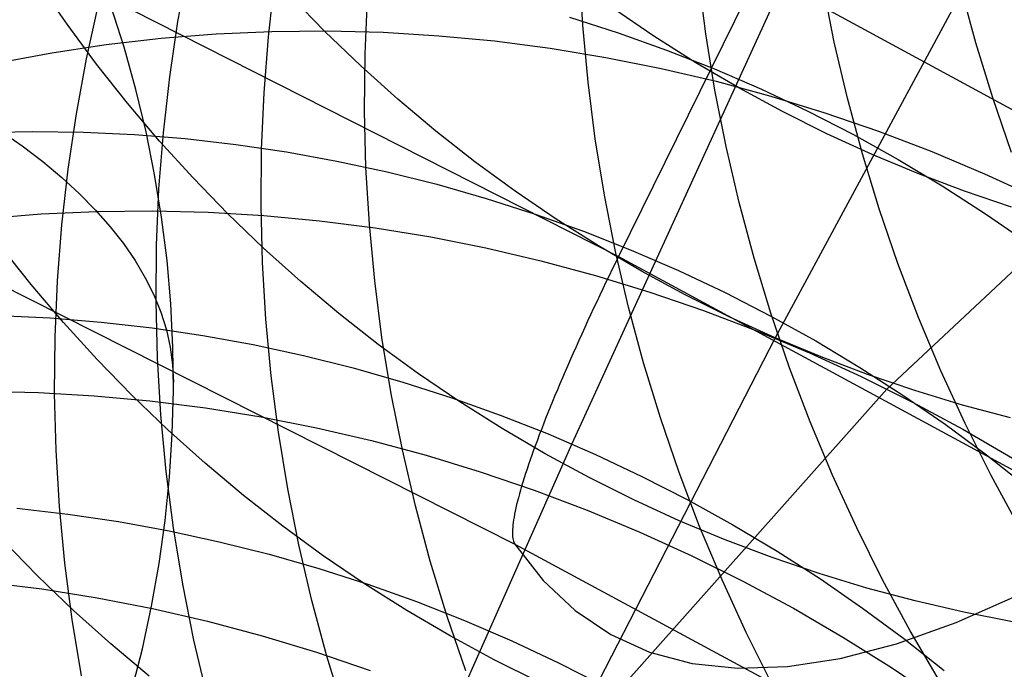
# Model space of a CAD drawing. Header units: millimetres. Extents: x 119 to 175.9, y -203.1 to -153.8.
# Tile 343 of 377: x 161.3 to 162, y -158.9 to -158.4. Entities that reach past the tile are written whole.
import ezdxf

# ---------------------------------------------------------------- set-up
doc = ezdxf.new("R2010")
doc.units = ezdxf.units.MM
doc.header["$MEASUREMENT"] = 0
doc.layers.add('Layer 01', color=5, linetype='Continuous', true_color=0x0000ff)
doc.layers.add('Livello 03', color=5, linetype='Continuous', true_color=0x0000ff)

msp = doc.modelspace()

# ---------------------------------------------------------------- linework, layer by layer
at = {"layer": 'Layer 01'}
for p, q in [((161.90688, -158.68652, 48.95931), (163.19007, -157.48448, 53.66773)), ((162.25857, -157.84673, 11.03245), (161.8253, -158.64917, 14.91901)), ((161.85871, -158.3299, 21.52142), (161.67708, -158.72651, 22.75441)), ((161.38986, -158.41877, 53.6986), (161.39728, -158.37872, 53.687)), ((161.68501, -158.4215, 54.97084), (161.68257, -158.38011, 54.9618)), ((161.45588, -158.42988, 54.01264), (161.46052, -158.38921, 54.00172)), ((161.77471, -158.4277, 55.31703), (161.76943, -158.3864, 55.30875)), ((161.30903, -158.42077, 15.53508), (161.28856, -158.39097, 15.53939)), ((161.86849, -158.43386, 55.66217), (161.86038, -158.39285, 55.65466)), ((161.97166, -158.43424, 56.02942), (161.96075, -158.39372, 56.0227)), ((161.49702, -158.42599, 14.9299), (161.47178, -158.40002, 14.93267)), ((161.52635, -158.44255, 54.32516), (161.52816, -158.40144, 54.31497)), ((161.32322, -158.44593, 53.40885), (161.33201, -158.4063, 53.39688)), ((161.35056, -158.43759, 15.55754), (161.34082, -158.40728, 15.57001)), ((161.73693, -158.42942, 14.31459), (161.70699, -158.40905, 14.31553)), ((161.6754, -158.41554, 21.93718), (161.71099, -158.42696, 21.93877)), ((161.33052, -158.44989, 15.53106), (161.30903, -158.42077, 15.53508)), ((161.38384, -158.45913, 53.7099), (161.38986, -158.41877, 53.6986)), ((161.68888, -158.46285, 54.97953), (161.68501, -158.4215, 54.97084)), ((161.33756, -158.43558, 49.5908), (161.37757, -158.43098, 49.57886)), ((161.37757, -158.43098, 49.57886), (161.41781, -158.42778, 49.56722)), ((161.41781, -158.42778, 49.56722), (161.45823, -158.426, 49.55592)), ((161.45267, -158.47078, 54.02323), (161.45588, -158.42988, 54.01264)), ((161.45823, -158.426, 49.55592), (161.49879, -158.42562, 49.54495)), ((161.52313, -158.45111, 14.92741), (161.49702, -158.42599, 14.9299)), ((161.49879, -158.42562, 49.54495), (161.53942, -158.42666, 49.53435)), ((161.53942, -158.42666, 49.53435), (161.5801, -158.42911, 49.52411)), ((161.5801, -158.42911, 49.52411), (161.62075, -158.43297, 49.51425)), ((161.71099, -158.42696, 21.93877), (161.74621, -158.43954, 21.93993)), ((161.76754, -158.44877, 14.31394), (161.73693, -158.42942, 14.31459)), ((161.78142, -158.46887, 55.32493), (161.77471, -158.4277, 55.31703)), ((161.29782, -158.44157, 49.60305), (161.33756, -158.43558, 49.5908)), ((161.35916, -158.46819, 15.54495), (161.35056, -158.43759, 15.55754)), ((161.62075, -158.43297, 49.51425), (161.66134, -158.43823, 49.50479)), ((161.66134, -158.43823, 49.50479), (161.70182, -158.44489, 49.49572)), ((161.74621, -158.43954, 21.93993), (161.781, -158.45327, 21.94067)), ((161.87801, -158.47465, 55.66928), (161.86849, -158.43386, 55.66217)), ((161.98396, -158.47443, 56.03575), (161.97166, -158.43424, 56.02942)), ((161.25841, -158.44897, 49.61559), (161.29782, -158.44157, 49.60305)), ((161.31582, -158.48593, 53.42053), (161.32322, -158.44593, 53.40885)), ((161.52596, -158.48378, 54.33502), (161.52635, -158.44255, 54.32516)), ((161.70182, -158.44489, 49.49572), (161.74214, -158.45293, 49.48708)), ((161.35301, -158.47829, 15.52731), (161.33052, -158.44989, 15.53106)), ((161.5501, -158.47534, 14.92522), (161.52313, -158.45111, 14.92741)), ((161.74214, -158.45293, 49.48708), (161.78224, -158.46235, 49.47886)), ((161.7988, -158.46708, 14.31359), (161.76754, -158.44877, 14.31394)), ((161.781, -158.45327, 21.94067), (161.81533, -158.46813, 21.94096)), ((161.37923, -158.49976, 53.72089), (161.38384, -158.45913, 53.7099)), ((161.3666, -158.49905, 15.53225), (161.35916, -158.46819, 15.54495)), ((161.69417, -158.50413, 54.98784), (161.68888, -158.46285, 54.97953)), ((161.78224, -158.46235, 49.47886), (161.82209, -158.47315, 49.47107)), ((161.83065, -158.48433, 14.31354), (161.7988, -158.46708, 14.31359)), ((161.81533, -158.46813, 21.94096), (161.84916, -158.48411, 21.94083)), ((161.45087, -158.51184, 54.0335), (161.45267, -158.47078, 54.02323)), ((161.57788, -158.49866, 14.92333), (161.5501, -158.47534, 14.92522)), ((161.78953, -158.50986, 55.33245), (161.78142, -158.46887, 55.32493)), ((161.82209, -158.47315, 49.47107), (161.86163, -158.48529, 49.46373)), ((161.88892, -158.51514, 55.676), (161.87801, -158.47465, 55.66928)), ((161.99762, -158.51423, 56.04167), (161.98396, -158.47443, 56.03575)), ((161.37647, -158.50592, 15.52385), (161.35301, -158.47829, 15.52731)), ((161.30983, -158.52625, 53.43191), (161.31582, -158.48593, 53.42053)), ((161.527, -158.52507, 54.34452), (161.52596, -158.48378, 54.33502)), ((161.86307, -158.50049, 14.31378), (161.83065, -158.48433, 14.31354)), ((161.84916, -158.48411, 21.94083), (161.88244, -158.50118, 21.94026)), ((161.86163, -158.48529, 49.46373), (161.90082, -158.49878, 49.45684)), ((161.2469, -158.49958, 22.30822), (161.28392, -158.49885, 22.31406)), ((161.26035, -158.49813, 15.01133), (161.27631, -158.50937, 15.03866)), ((161.28392, -158.49885, 22.31406), (161.321, -158.49937, 22.31949)), ((161.321, -158.49937, 22.31949), (161.35811, -158.50111, 22.32451)), ((161.35811, -158.50111, 22.32451), (161.39519, -158.5041, 22.32913)), ((161.37287, -158.53014, 15.51947), (161.3666, -158.49905, 15.53225)), ((161.37604, -158.54062, 53.73156), (161.37923, -158.49976, 53.72089)), ((161.39519, -158.5041, 22.32913), (161.4322, -158.50831, 22.33332)), ((161.60644, -158.52103, 14.92173), (161.57788, -158.49866, 14.92333)), ((161.70088, -158.54527, 54.99576), (161.69417, -158.50413, 54.98784)), ((161.89601, -158.51554, 14.31432), (161.86307, -158.50049, 14.31378)), ((161.88244, -158.50118, 21.94026), (161.91514, -158.51933, 21.93926)), ((161.90082, -158.49878, 49.45684), (161.93961, -158.51359, 49.45042)), ((161.27631, -158.50937, 15.03866), (161.29125, -158.52082, 15.06648)), ((161.40087, -158.53277, 15.52068), (161.37647, -158.50592, 15.52385)), ((161.4322, -158.50831, 22.33332), (161.4691, -158.51375, 22.33709)), ((161.79905, -158.55062, 55.33957), (161.78953, -158.50986, 55.33245)), ((161.4505, -158.55303, 54.04341), (161.45087, -158.51184, 54.0335)), ((161.4691, -158.51375, 22.33709), (161.50584, -158.5204, 22.34043)), ((161.90121, -158.55531, 55.68231), (161.88892, -158.51514, 55.676)), ((161.92943, -158.52947, 14.31515), (161.89601, -158.51554, 14.31432)), ((161.93961, -158.51359, 49.45042), (161.97794, -158.5297, 49.44446)), ((161.29125, -158.52082, 15.06648), (161.30516, -158.53245, 15.09476)), ((161.50584, -158.5204, 22.34043), (161.54237, -158.52827, 22.34334)), ((161.52947, -158.56639, 54.35366), (161.527, -158.52507, 54.34452)), ((161.63575, -158.54244, 14.92043), (161.60644, -158.52103, 14.92173)), ((161.91514, -158.51933, 21.93926), (161.94722, -158.53854, 21.93783)), ((161.30516, -158.53245, 15.09476), (161.31801, -158.54426, 15.12345)), ((161.30524, -158.56685, 53.44297), (161.30983, -158.52625, 53.43191)), ((161.37798, -158.5614, 15.5066), (161.37287, -158.53014, 15.51947)), ((161.42618, -158.55879, 15.51781), (161.40087, -158.53277, 15.52068)), ((161.54237, -158.52827, 22.34334), (161.57866, -158.53733, 22.34581)), ((161.9633, -158.54227, 14.31628), (161.92943, -158.52947, 14.31515)), ((161.97794, -158.5297, 49.44446), (162.01579, -158.54711, 49.43898)), ((161.57866, -158.53733, 22.34581), (161.61465, -158.54759, 22.34785)), ((161.94722, -158.53854, 21.93783), (161.97863, -158.55877, 21.93597)), ((161.31801, -158.54426, 15.12345), (161.3298, -158.55622, 15.15254)), ((161.37426, -158.58165, 53.74189), (161.37604, -158.54062, 53.73156)), ((161.66578, -158.56285, 14.91944), (161.63575, -158.54244, 14.92043)), ((161.70899, -158.58624, 55.00329), (161.70088, -158.54527, 54.99576)), ((161.99758, -158.55391, 14.31769), (161.9633, -158.54227, 14.31628)), ((161.45156, -158.5943, 54.05297), (161.4505, -158.55303, 54.04341)), ((161.61465, -158.54759, 22.34785), (161.65032, -158.55902, 22.34944)), ((161.80995, -158.5911, 55.34629), (161.79905, -158.55062, 55.33957)), ((161.25003, -158.56211, 49.09885), (161.29025, -158.55889, 49.08735)), ((161.29025, -158.55889, 49.08735), (161.33066, -158.55707, 49.07619)), ((161.3298, -158.55622, 15.15254), (161.3405, -158.56833, 15.18198)), ((161.33066, -158.55707, 49.07619), (161.3712, -158.55666, 49.06537)), ((161.3712, -158.55666, 49.06537), (161.41182, -158.55766, 49.05492)), ((161.3819, -158.59281, 15.49368), (161.37798, -158.5614, 15.5066)), ((161.41182, -158.55766, 49.05492), (161.45248, -158.56007, 49.04484)), ((161.45238, -158.58395, 15.51523), (161.42618, -158.55879, 15.51781)), ((161.45248, -158.56007, 49.04484), (161.49313, -158.56388, 49.03514)), ((161.65032, -158.55902, 22.34944), (161.6856, -158.57162, 22.35059)), ((161.91486, -158.5951, 55.68821), (161.90121, -158.55531, 55.68231)), ((161.97863, -158.55877, 21.93597), (162.00934, -158.58001, 21.93368)), ((161.30207, -158.60766, 53.45371), (161.30524, -158.56685, 53.44297)), ((161.3405, -158.56833, 15.18198), (161.35012, -158.58058, 15.21175)), ((161.49313, -158.56388, 49.03514), (161.53371, -158.56909, 49.02585)), ((161.53335, -158.60768, 54.36243), (161.52947, -158.56639, 54.35366)), ((161.69648, -158.58224, 14.91874), (161.66578, -158.56285, 14.91944)), ((161.53371, -158.56909, 49.02585), (161.57418, -158.57569, 49.01696)), ((161.57418, -158.57569, 49.01696), (161.6145, -158.58368, 49.00849)), ((161.6856, -158.57162, 22.35059), (161.72047, -158.58537, 22.35129)), ((161.28288, -158.6104, 16.09789), (161.26031, -158.58196, 16.10177)), ((161.35012, -158.58058, 15.21175), (161.35862, -158.59294, 15.24179)), ((161.37391, -158.6228, 53.75187), (161.37426, -158.58165, 53.74189)), ((161.72782, -158.60059, 14.91835), (161.69648, -158.58224, 14.91874)), ((161.47942, -158.60823, 15.51295), (161.45238, -158.58395, 15.51523)), ((161.6145, -158.58368, 49.00849), (161.6546, -158.59305, 49.00045)), ((161.71851, -158.62697, 55.01043), (161.70899, -158.58624, 55.00329)), ((161.72047, -158.58537, 22.35129), (161.75487, -158.60024, 22.35155)), ((161.35862, -158.59294, 15.24179), (161.36602, -158.60541, 15.27209)), ((161.38464, -158.62433, 15.48071), (161.3819, -158.59281, 15.49368)), ((161.45404, -158.63558, 54.06216), (161.45156, -158.5943, 54.05297)), ((161.6546, -158.59305, 49.00045), (161.69445, -158.60378, 48.99286)), ((161.82223, -158.63125, 55.35259), (161.80995, -158.5911, 55.34629)), ((161.92986, -158.63446, 55.69369), (161.91486, -158.5951, 55.68821)), ((161.69445, -158.60378, 48.99286), (161.73399, -158.61586, 48.98571)), ((161.75976, -158.61788, 14.91827), (161.72782, -158.60059, 14.91835)), ((161.75487, -158.60024, 22.35155), (161.78878, -158.61624, 22.35137)), ((161.30641, -158.63809, 16.09431), (161.28288, -158.6104, 16.09789)), ((161.30032, -158.64865, 53.4641), (161.30207, -158.60766, 53.45371)), ((161.36602, -158.60541, 15.27209), (161.37229, -158.61796, 15.30261)), ((161.50728, -158.63159, 15.51098), (161.47942, -158.60823, 15.51295)), ((161.53866, -158.6489, 54.37081), (161.53335, -158.60768, 54.36243)), ((161.37229, -158.61796, 15.30261), (161.37743, -158.63059, 15.33331)), ((161.73399, -158.61586, 48.98571), (161.77318, -158.62928, 48.97902)), ((161.79227, -158.63407, 14.91848), (161.75976, -158.61788, 14.91827)), ((161.78878, -158.61624, 22.35137), (161.82213, -158.63332, 22.35073)), ((161.37498, -158.66402, 53.76149), (161.37391, -158.6228, 53.75187)), ((161.3862, -158.65591, 15.46772), (161.38464, -158.62433, 15.48071)), ((161.2596, -158.63293, 22.72204), (161.29677, -158.63471, 22.72716)), ((161.37743, -158.63059, 15.33331), (161.38144, -158.64328, 15.36415)), ((161.53593, -158.65401, 15.50931), (161.50728, -158.63159, 15.51098)), ((161.72941, -158.66743, 55.01715), (161.71851, -158.62697, 55.01043)), ((161.77318, -158.62928, 48.97902), (161.81197, -158.64402, 48.97279)), ((161.82213, -158.63332, 22.35073), (161.85491, -158.65149, 22.34966)), ((161.83587, -158.67102, 55.35848), (161.82223, -158.63125, 55.35259)), ((161.29677, -158.63471, 22.72716), (161.33391, -158.63772, 22.73186)), ((161.33088, -158.66497, 16.09103), (161.30641, -158.63809, 16.09431)), ((161.33391, -158.63772, 22.73186), (161.37098, -158.64197, 22.73613)), ((161.45794, -158.67684, 54.07098), (161.45404, -158.63558, 54.06216)), ((161.8253, -158.64917, 14.91901), (161.79227, -158.63407, 14.91848)), ((161.94619, -158.67335, 55.69874), (161.92986, -158.63446, 55.69369)), ((161.37098, -158.64197, 22.73613), (161.40794, -158.64743, 22.73996)), ((161.38144, -158.64328, 15.36415), (161.3843, -158.65601, 15.3951)), ((161.40794, -158.64743, 22.73996), (161.44474, -158.65411, 22.74335)), ((161.81197, -158.64402, 48.97279), (161.85031, -158.66006, 48.96704)), ((161.29998, -158.68976, 53.47415), (161.30032, -158.64865, 53.4641)), ((161.44474, -158.65411, 22.74335), (161.48134, -158.66201, 22.7463)), ((161.8253, -158.64917, 14.91901), (161.48611, -159.30787, 17.6752)), ((161.56532, -158.67546, 15.50794), (161.53593, -158.65401, 15.50931)), ((161.54538, -158.68998, 54.37879), (161.53866, -158.6489, 54.37081)), ((161.85881, -158.66313, 14.91983), (161.8253, -158.64917, 14.91901)), ((161.85491, -158.65149, 22.34966), (161.88706, -158.6707, 22.34814)), ((161.3843, -158.65601, 15.3951), (161.38602, -158.66877, 15.42612)), ((161.38657, -158.68753, 15.45471), (161.3862, -158.65591, 15.46772)), ((161.48134, -158.66201, 22.7463), (161.51769, -158.6711, 22.74879)), ((161.85031, -158.66006, 48.96704), (161.88816, -158.67739, 48.96177)), ((161.35627, -158.69104, 16.08805), (161.33088, -158.66497, 16.09103)), ((161.37747, -158.70527, 53.77073), (161.37498, -158.66402, 53.76149)), ((161.38602, -158.66877, 15.42612), (161.38659, -158.68155, 15.45718)), ((161.74168, -158.70756, 55.02345), (161.72941, -158.66743, 55.01715)), ((161.89277, -158.67596, 14.92095), (161.85881, -158.66313, 14.91983)), ((161.51769, -158.6711, 22.74879), (161.55376, -158.68137, 22.75084)), ((161.59543, -158.69591, 15.50689), (161.56532, -158.67546, 15.50794)), ((161.85086, -158.71037, 55.36393), (161.83587, -158.67102, 55.35848)), ((161.88706, -158.6707, 22.34814), (161.91855, -158.69094, 22.34617)), ((161.92714, -158.68763, 14.92238), (161.89277, -158.67596, 14.92095)), ((161.96382, -158.71172, 55.70336), (161.94619, -158.67335, 55.69874)), ((161.46325, -158.71802, 54.07939), (161.45794, -158.67684, 54.07098)), ((161.55376, -158.68137, 22.75084), (161.58949, -158.69283, 22.75243)), ((161.88816, -158.67739, 48.96177), (161.92547, -158.69598, 48.95698)), ((161.24757, -158.68808, 48.59328), (161.28819, -158.68903, 48.58301)), ((161.28819, -158.68903, 48.58301), (161.32884, -158.69139, 48.57311)), ((161.30107, -158.73095, 53.48382), (161.29998, -158.68976, 53.47415)), ((161.38575, -158.71914, 15.44171), (161.38657, -158.68753, 15.45471)), ((161.43806, -159.21245, 47.12388), (161.90688, -158.68652, 48.95931)), ((161.5535, -158.73089, 54.38637), (161.54538, -158.68998, 54.37879)), ((161.91855, -158.69094, 22.34617), (161.94933, -158.71219, 22.34377)), ((161.96186, -158.69814, 14.92411), (161.92714, -158.68763, 14.92238)), ((161.32884, -158.69139, 48.57311), (161.36948, -158.69515, 48.56361)), ((161.38255, -158.71624, 16.08537), (161.35627, -158.69104, 16.08805)), ((161.36948, -158.69515, 48.56361), (161.41006, -158.7003, 48.55451)), ((161.58949, -158.69283, 22.75243), (161.62484, -158.70544, 22.75357)), ((161.62622, -158.71534, 15.50614), (161.59543, -158.69591, 15.50689)), ((161.92547, -158.69598, 48.95698), (161.9622, -158.71581, 48.95269)), ((161.99691, -158.70745, 14.92613), (161.96186, -158.69814, 14.92411)), ((161.38139, -158.7465, 53.77959), (161.37747, -158.70527, 53.77073)), ((161.41006, -158.7003, 48.55451), (161.45054, -158.70685, 48.54582)), ((161.45054, -158.70685, 48.54582), (161.49085, -158.71477, 48.53756)), ((161.62484, -158.70544, 22.75357), (161.65978, -158.71921, 22.75424)), ((161.75531, -158.74731, 55.02932), (161.74168, -158.70756, 55.02345)), ((161.86718, -158.74924, 55.36896), (161.85086, -158.71037, 55.36393)), ((161.94933, -158.71219, 22.34377), (161.97938, -158.73442, 22.34093)), ((161.98275, -158.74951, 55.70755), (161.96382, -158.71172, 55.70336)), ((161.40967, -158.74057, 16.083), (161.38255, -158.71624, 16.08537)), ((161.38375, -158.75071, 15.42872), (161.38575, -158.71914, 15.44171)), ((161.46998, -158.75908, 54.08741), (161.46325, -158.71802, 54.07939)), ((161.49085, -158.71477, 48.53756), (161.53096, -158.72407, 48.52973)), ((161.65765, -158.73373, 15.50571), (161.62622, -158.71534, 15.50614)), ((161.65978, -158.71921, 22.75424), (161.69426, -158.7341, 22.75446)), ((161.9622, -158.71581, 48.95269), (161.9983, -158.73685, 48.94889)), ((161.67708, -158.72651, 22.75441), (161.49297, -159.14076, 23.92716)), ((161.53096, -158.72407, 48.52973), (161.57081, -158.73473, 48.52235)), ((161.30358, -158.77217, 53.49312), (161.30107, -158.73095, 53.48382)), ((161.56301, -158.77158, 54.39354), (161.5535, -158.73089, 54.38637)), ((161.68968, -158.75105, 15.50559), (161.65765, -158.73373, 15.50571)), ((161.43762, -158.76397, 16.08094), (161.40967, -158.74057, 16.083)), ((161.57081, -158.73473, 48.52235), (161.61035, -158.74674, 48.51542)), ((161.69426, -158.7341, 22.75446), (161.72823, -158.75011, 22.75422)), ((161.97938, -158.73442, 22.34093), (162.00866, -158.7576, 22.33766)), ((161.38671, -158.78764, 53.78806), (161.38139, -158.7465, 53.77959)), ((161.61035, -158.74674, 48.51542), (161.64955, -158.76008, 48.50896)), ((161.77029, -158.78664, 55.03476), (161.75531, -158.74731, 55.02932)), ((161.38055, -158.78219, 15.41577), (161.38375, -158.75071, 15.42872)), ((161.72228, -158.76729, 15.50578), (161.68968, -158.75105, 15.50559)), ((161.72823, -158.75011, 22.75422), (161.76166, -158.7672, 22.75353)), ((161.8848, -158.7876, 55.37354), (161.86718, -158.74924, 55.36896)), ((162.00294, -158.7867, 55.71128), (161.98275, -158.74951, 55.70755)), ((161.4781, -158.79996, 54.09502), (161.46998, -158.75908, 54.08741)), ((161.64955, -158.76008, 48.50896), (161.68835, -158.77474, 48.50296)), ((161.46634, -158.78643, 16.07919), (161.43762, -158.76397, 16.08094)), ((161.7554, -158.78241, 15.50628), (161.72228, -158.76729, 15.50578)), ((161.76166, -158.7672, 22.75353), (161.79451, -158.78538, 22.75237)), ((161.27235, -158.77331, 23.12789), (161.30948, -158.77758, 23.13223)), ((161.3075, -158.81335, 53.50203), (161.30358, -158.77217, 53.49312)), ((161.57391, -158.81198, 54.40028), (161.56301, -158.77158, 54.39354)), ((161.68835, -158.77474, 48.50296), (161.7267, -158.7907, 48.49744)), ((161.30948, -158.77758, 23.13223), (161.3465, -158.78308, 23.13613)), ((161.3465, -158.78308, 23.13613), (161.38337, -158.78979, 23.13957)), ((161.37618, -158.81355, 15.40287), (161.38055, -158.78219, 15.41577)), ((161.789, -158.79641, 15.5071), (161.7554, -158.78241, 15.50628)), ((161.38337, -158.78979, 23.13957), (161.42003, -158.79771, 23.14255)), ((161.39344, -158.82867, 53.79612), (161.38671, -158.78764, 53.78806)), ((161.49582, -158.80792, 16.07776), (161.46634, -158.78643, 16.07919)), ((161.7267, -158.7907, 48.49744), (161.76457, -158.80795, 48.4924)), ((161.78659, -158.8255, 55.03976), (161.77029, -158.78664, 55.03476)), ((161.79451, -158.78538, 22.75237), (161.82674, -158.8046, 22.75076)), ((161.9037, -158.82538, 55.37768), (161.8848, -158.7876, 55.37354)), ((161.28742, -158.82254, 16.64023), (161.26195, -158.79644, 16.64333)), ((161.42003, -158.79771, 23.14255), (161.45645, -158.80682, 23.14507)), ((161.82305, -158.80927, 15.50822), (161.789, -158.79641, 15.5071)), ((161.48762, -158.84061, 54.10221), (161.4781, -158.79996, 54.09502)), ((161.82674, -158.8046, 22.75076), (161.8583, -158.82485, 22.7487)), ((161.45645, -158.80682, 23.14507), (161.49259, -158.81712, 23.14713)), ((161.52602, -158.82841, 16.07664), (161.49582, -158.80792, 16.07776)), ((161.58618, -158.85207, 54.40659), (161.57391, -158.81198, 54.40028)), ((161.76457, -158.80795, 48.4924), (161.80189, -158.82645, 48.48785)), ((161.8575, -158.82098, 15.50965), (161.82305, -158.80927, 15.50822)), ((161.31284, -158.85447, 53.51054), (161.3075, -158.81335, 53.50203)), ((161.37063, -158.84475, 15.39004), (161.37618, -158.81355, 15.40287)), ((161.49259, -158.81712, 23.14713), (161.52839, -158.8286, 23.14872)), ((161.24992, -158.82703, 48.099), (161.29051, -158.83212, 48.09012)), ((161.31377, -158.84779, 16.63745), (161.28742, -158.82254, 16.64023)), ((161.8042, -158.86384, 55.04432), (161.78659, -158.8255, 55.03976)), ((161.80189, -158.82645, 48.48785), (161.83864, -158.84619, 48.4838)), ((161.89232, -158.83151, 15.51139), (161.8575, -158.82098, 15.50965)), ((161.8583, -158.82485, 22.7487), (161.88916, -158.8461, 22.74618)), ((161.92387, -158.86256, 55.38137), (161.9037, -158.82538, 55.37768)), ((161.29051, -158.83212, 48.09012), (161.33099, -158.8386, 48.08166)), ((161.40157, -158.86952, 53.80376), (161.39344, -158.82867, 53.79612)), ((161.55689, -158.84788, 16.07584), (161.52602, -158.82841, 16.07664)), ((161.52839, -158.8286, 23.14872), (161.56381, -158.84123, 23.14984)), ((161.92745, -158.84086, 15.51343), (161.89232, -158.83151, 15.51139)), ((161.33099, -158.8386, 48.08166), (161.37131, -158.84645, 48.07363)), ((161.49851, -158.88099, 54.10897), (161.48762, -158.84061, 54.10221)), ((161.56381, -158.84123, 23.14984), (161.59882, -158.85501, 23.15049)), ((161.96287, -158.84901, 15.51578), (161.92745, -158.84086, 15.51343)), ((161.34097, -158.87215, 16.63498), (161.31377, -158.84779, 16.63745)), ((161.36392, -158.87575, 15.37728), (161.37063, -158.84475, 15.39004)), ((161.37131, -158.84645, 48.07363), (161.41142, -158.85567, 48.06605)), ((161.5884, -158.86631, 16.07536), (161.55689, -158.84788, 16.07584)), ((161.83864, -158.84619, 48.4838), (161.87475, -158.86714, 48.48025)), ((161.88916, -158.8461, 22.74618), (161.91929, -158.86833, 22.74322)), ((161.31958, -158.89546, 53.51864), (161.31284, -158.85447, 53.51054)), ((161.41142, -158.85567, 48.06605), (161.45128, -158.86625, 48.05891)), ((161.5998, -158.89178, 54.41246), (161.58618, -158.85207, 54.40659)), ((161.59882, -158.85501, 23.15049), (161.63337, -158.86992, 23.15067)), ((161.99852, -158.85595, 15.51842), (161.96287, -158.84901, 15.51578)), ((161.94528, -158.89908, 55.38461), (161.92387, -158.86256, 55.38137)), ((161.41109, -158.91014, 53.81098), (161.40157, -158.86952, 53.80376)), ((161.45128, -158.86625, 48.05891), (161.49084, -158.87818, 48.05223)), ((161.62052, -158.88366, 16.07521), (161.5884, -158.86631, 16.07536)), ((161.63337, -158.86992, 23.15067), (161.66741, -158.88593, 23.15038)), ((161.82308, -158.90161, 55.04842), (161.8042, -158.86384, 55.04432)), ((161.87475, -158.86714, 48.48025), (161.9102, -158.88929, 48.4772)), ((161.91929, -158.86833, 22.74322), (161.94864, -158.8915, 22.73981)), ((161.369, -158.8956, 16.63283), (161.34097, -158.87215, 16.63498)), ((161.35604, -158.90652, 15.36462), (161.36392, -158.87575, 15.37728)), ((161.49084, -158.87818, 48.05223), (161.53005, -158.89144, 48.04602)), ((161.51078, -158.92105, 54.1153), (161.49851, -158.88099, 54.10897)), ((161.6532, -158.89993, 16.07537), (161.62052, -158.88366, 16.07521)), ((161.66741, -158.88593, 23.15038), (161.70092, -158.90304, 23.14962)), ((161.9102, -158.88929, 48.4772), (161.94494, -158.91259, 48.47466))]:
    msp.add_line(p, q, dxfattribs=at)
at = {"layer": 'Livello 03'}
for p, q in [((161.3114, -158.38746, 57.12515), (161.71122, -158.58984, 57.07196)), ((161.81341, -158.38259, 57.01136), (161.71122, -158.58984, 57.07196)), ((161.81341, -158.38259, 57.01136), (162.21272, -158.59964, 56.95665)), ((161.71122, -158.58984, 57.07196), (161.7089, -158.59456, 57.07339)), ((161.71122, -158.58984, 57.07196), (162.10555, -158.80319, 57.01763)), ((161.7089, -158.59456, 57.07339), (161.70659, -158.59928, 57.07492)), ((161.24079, -158.60039, 57.39242), (161.6355, -158.79943, 57.3389)), ((161.70429, -158.60402, 57.07656), (161.702, -158.60875, 57.07831)), ((161.70659, -158.59928, 57.07492), (161.70429, -158.60402, 57.07656)), ((161.702, -158.60875, 57.07831), (161.69973, -158.61349, 57.08016)), ((161.69747, -158.61822, 57.08213), (161.69523, -158.62295, 57.0842)), ((161.69973, -158.61349, 57.08016), (161.69747, -158.61822, 57.08213)), ((161.69523, -158.62295, 57.0842), (161.69301, -158.62768, 57.08637)), ((161.69081, -158.63239, 57.08866), (161.68863, -158.63708, 57.09106)), ((161.69301, -158.62768, 57.08637), (161.69081, -158.63239, 57.08866)), ((161.68863, -158.63708, 57.09106), (161.68648, -158.64177, 57.09356)), ((161.68435, -158.64643, 57.09618), (161.68224, -158.65107, 57.0989)), ((161.68648, -158.64177, 57.09356), (161.68435, -158.64643, 57.09618)), ((161.68224, -158.65107, 57.0989), (161.68017, -158.65568, 57.10173)), ((161.67812, -158.66027, 57.10467), (161.6761, -158.66482, 57.10772)), ((161.68017, -158.65568, 57.10173), (161.67812, -158.66027, 57.10467)), ((161.67412, -158.66934, 57.11087), (161.67217, -158.67383, 57.11413)), ((161.6761, -158.66482, 57.10772), (161.67412, -158.66934, 57.11087)), ((161.67217, -158.67383, 57.11413), (161.67026, -158.67827, 57.11749)), ((161.66838, -158.68267, 57.12096), (161.66655, -158.68702, 57.12453)), ((161.67026, -158.67827, 57.11749), (161.66838, -158.68267, 57.12096)), ((161.66655, -158.68702, 57.12453), (161.66475, -158.69132, 57.1282)), ((161.66299, -158.69558, 57.13197), (161.66128, -158.69977, 57.13584)), ((161.66475, -158.69132, 57.1282), (161.66299, -158.69558, 57.13197)), ((161.65961, -158.70391, 57.1398), (161.65798, -158.70798, 57.14385)), ((161.66128, -158.69977, 57.13584), (161.65961, -158.70391, 57.1398)), ((161.6564, -158.712, 57.148), (161.65487, -158.71594, 57.15224)), ((161.65798, -158.70798, 57.14385), (161.6564, -158.712, 57.148)), ((161.65487, -158.71594, 57.15224), (161.65339, -158.71982, 57.15656)), ((161.65195, -158.72363, 57.16097), (161.65057, -158.72736, 57.16546)), ((161.65339, -158.71982, 57.15656), (161.65195, -158.72363, 57.16097)), ((161.64924, -158.73102, 57.17002), (161.64796, -158.73459, 57.17467)), ((161.65057, -158.72736, 57.16546), (161.64924, -158.73102, 57.17002)), ((161.64673, -158.73809, 57.17939), (161.64556, -158.7415, 57.18418)), ((161.64796, -158.73459, 57.17467), (161.64673, -158.73809, 57.17939)), ((161.64337, -158.74808, 57.19395), (161.64236, -158.75123, 57.19893)), ((161.64444, -158.74483, 57.18903), (161.64337, -158.74808, 57.19395)), ((161.64556, -158.7415, 57.18418), (161.64444, -158.74483, 57.18903)), ((161.6414, -158.7543, 57.20397), (161.64051, -158.75727, 57.20907)), ((161.64236, -158.75123, 57.19893), (161.6414, -158.7543, 57.20397)), ((161.63966, -158.76015, 57.21421), (161.63888, -158.76294, 57.21941)), ((161.64051, -158.75727, 57.20907), (161.63966, -158.76015, 57.21421)), ((161.63748, -158.76822, 57.22993), (161.63686, -158.77072, 57.23524)), ((161.63815, -158.76563, 57.22465), (161.63748, -158.76822, 57.22993)), ((161.63888, -158.76294, 57.21941), (161.63815, -158.76563, 57.22465)), ((161.6358, -158.77542, 57.24598), (161.63535, -158.77763, 57.25138)), ((161.6363, -158.77312, 57.24059), (161.6358, -158.77542, 57.24598)), ((161.63686, -158.77072, 57.23524), (161.6363, -158.77312, 57.24059)), ((161.63435, -158.78364, 57.26774), (161.63413, -158.78544, 57.27322)), ((161.63463, -158.78173, 57.26227), (161.63435, -158.78364, 57.26774)), ((161.63496, -158.77973, 57.25682), (161.63463, -158.78173, 57.26227)), ((161.63535, -158.77763, 57.25138), (161.63496, -158.77973, 57.25682)), ((161.63378, -158.79025, 57.28972), (161.63377, -158.79166, 57.29523)), ((161.63384, -158.78875, 57.28422), (161.63378, -158.79025, 57.28972)), ((161.63396, -158.78715, 57.27872), (161.63384, -158.78875, 57.28422)), ((161.63413, -158.78544, 57.27322), (161.63396, -158.78715, 57.27872)), ((161.63377, -158.79166, 57.29523), (161.63381, -158.79297, 57.30073)), ((161.63381, -158.79297, 57.30073), (161.63391, -158.79418, 57.30622)), ((161.63391, -158.79418, 57.30622), (161.63405, -158.79529, 57.31171)), ((161.63405, -158.79529, 57.31171), (161.63425, -158.79631, 57.31718)), ((161.63425, -158.79631, 57.31718), (161.63449, -158.79723, 57.32264)), ((161.63449, -158.79723, 57.32264), (161.63478, -158.79806, 57.32808)), ((161.63478, -158.79806, 57.32808), (161.63512, -158.79879, 57.3335)), ((161.63512, -158.79879, 57.3335), (161.6355, -158.79943, 57.3389)), ((161.6355, -158.79943, 57.3389), (162.02497, -159.00932, 57.28414)), ((161.6355, -158.79943, 57.3389), (161.65628, -158.82591, 57.59856)), ((161.65628, -158.82591, 57.59856), (161.67959, -158.84789, 57.85921)), ((161.95746, -158.8565, 59.9621), (162.00353, -158.83623, 60.22479)), ((161.67959, -158.84789, 57.85921), (161.70544, -158.86531, 58.12072)), ((161.91388, -158.87198, 59.699), (161.95746, -158.8565, 59.9621)), ((161.70544, -158.86531, 58.12072), (161.73383, -158.87814, 58.38293)), ((161.87281, -158.88268, 59.43565), (161.91388, -158.87198, 59.699)), ((161.73383, -158.87814, 58.38293), (161.76477, -158.88633, 58.64569)), ((161.83426, -158.88863, 59.1722), (161.87281, -158.88268, 59.43565)), ((161.76477, -158.88633, 58.64569), (161.79824, -158.88983, 58.90883)), ((161.79824, -158.88983, 58.90883), (161.83426, -158.88863, 59.1722))]:
    msp.add_line(p, q, dxfattribs=at)

doc.saveas('drawing.dxf')
